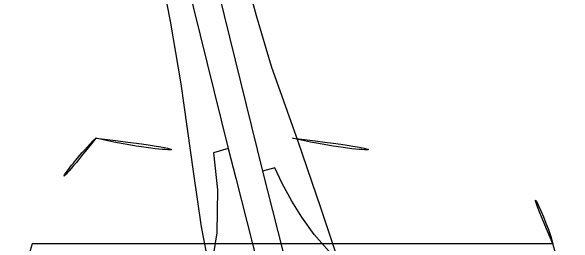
# Model space of a CAD drawing. Extents: x 208586767.6 to 208586821.4, y -134301046.9 to -134301022.9.
# Drawn here: x 208586778.3827 to 208586778.7535, y -134301026.7863 to -134301026.6333 of the extents above; entities that cross this region are included whole.
import ezdxf

# ---------------------------------------------------------------- set-up
doc = ezdxf.new("R2010")
doc.units = 0
for name, color, linetype in [('GM_X_Interchange_Ramps', 7, 'Continuous'), ('GM_X_Interstate_Route', 7, 'Continuous'), ('GM_X_Interstate_Shield', 7, 'Continuous')]:
    doc.layers.add(name, color=color, linetype=linetype)

msp = doc.modelspace()

# ---------------------------------------------------------------- linework, layer by layer
at = {"layer": 'GM_X_Interchange_Ramps'}
for points in [[(208586778.4793, -134301026.59823), (208586778.48741, -134301026.6399), (208586778.49443, -134301026.68114), (208586778.50277, -134301026.74036), (208586778.50796, -134301026.77506), (208586778.51291, -134301026.80105), (208586778.52426, -134301026.85134), (208586778.53792, -134301026.90755), (208586778.54133, -134301026.92469), (208586778.56771, -134301027.0233), (208586778.59724, -134301027.14036), (208586778.61728, -134301027.25954), (208586778.62044, -134301027.33231), (208586778.62255, -134301027.42512), (208586778.6236, -134301027.45571), (208586778.62078, -134301027.54395), (208586778.61867, -134301027.61035), (208586778.61472, -134301027.70062)], [(208586778.66551, -134301027.27333), (208586778.66535, -134301027.18504), (208586778.66288, -134301027.09589), (208586778.65427, -134301027.0357), (208586778.64752, -134301026.99719), (208586778.62671, -134301026.91294), (208586778.61324, -134301026.8538), (208586778.59879, -134301026.79889), (208586778.58677, -134301026.76273), (208586778.57185, -134301026.71908), (208586778.55418, -134301026.66973), (208586778.54432, -134301026.63619), (208586778.53467, -134301026.60078)], [(208586778.52575, -134301026.72358), (208586778.51606, -134301026.72639), (208586778.51873, -134301026.75086), (208586778.51826, -134301026.77899), (208586778.51591, -134301026.79259), (208586778.51291, -134301026.80105), (208586778.50129, -134301026.83284)], [(208586778.69541, -134301026.91686), (208586778.69619, -134301026.91001), (208586778.69317, -134301026.89845), (208586778.69118, -134301026.8917), (208586778.68903, -134301026.88633), (208586778.68581, -134301026.88157), (208586778.68014, -134301026.87559), (208586778.66759, -134301026.86408), (208586778.61043, -134301026.8095), (208586778.59879, -134301026.79889), (208586778.5823, -134301026.78022), (208586778.57414, -134301026.76879), (208586778.56756, -134301026.75826), (208586778.5612, -134301026.74664), (208586778.55641, -134301026.7364), (208586778.54836, -134301026.73847)]]:
    msp.add_lwpolyline(points, dxfattribs=at)
at = {"layer": 'GM_X_Interstate_Route'}
for points in [[(208586778.42869, -134301026.3339), (208586778.45177, -134301026.42498), (208586778.52575, -134301026.72358)], [(208586778.47259, -134301026.43102), (208586778.54836, -134301026.73847), (208586778.58163, -134301026.86967), (208586778.59129, -134301026.91093), (208586778.61241, -134301027.00057), (208586778.62487, -134301027.07101), (208586778.63268, -134301027.12061), (208586778.64145, -134301027.18553), (208586778.65023, -134301027.26625), (208586778.65508, -134301027.33093), (208586778.6588, -134301027.41493), (208586778.65877, -134301027.42199)], [(208586778.52575, -134301026.72358), (208586778.53073, -134301026.74301), (208586778.56689, -134301026.88562)]]:
    msp.add_lwpolyline(points, dxfattribs=at)
at = {"layer": 'GM_X_Interstate_Shield'}
msp.add_line((208586778.73977, -134301026.78625), (208586778.3964, -134301026.78625), dxfattribs=at)
msp.add_line((208586778.73977, -134301026.78625), (208586778.3964, -134301026.78625), dxfattribs=at)
for centre, start_param, end_param in [((208586778.61247, -134301026.82683), 2.47259, 2.911027), ((208586778.50323, -134301026.5469), 4.415841, 5.008937), ((208586778.63294, -134301026.5469), 4.415841, 5.008937), ((208586778.5237, -134301026.82683), 0.230566, 0.669003), ((208586778.61247, -134301026.82683), 2.911027, 4.511031), ((208586778.5237, -134301026.82683), 4.913747, 6.513751)]:
    msp.add_ellipse(centre, major_axis=(0.22195, 0), ratio=0.8, start_param=start_param, end_param=end_param, dxfattribs=at)

doc.saveas('drawing.dxf')
